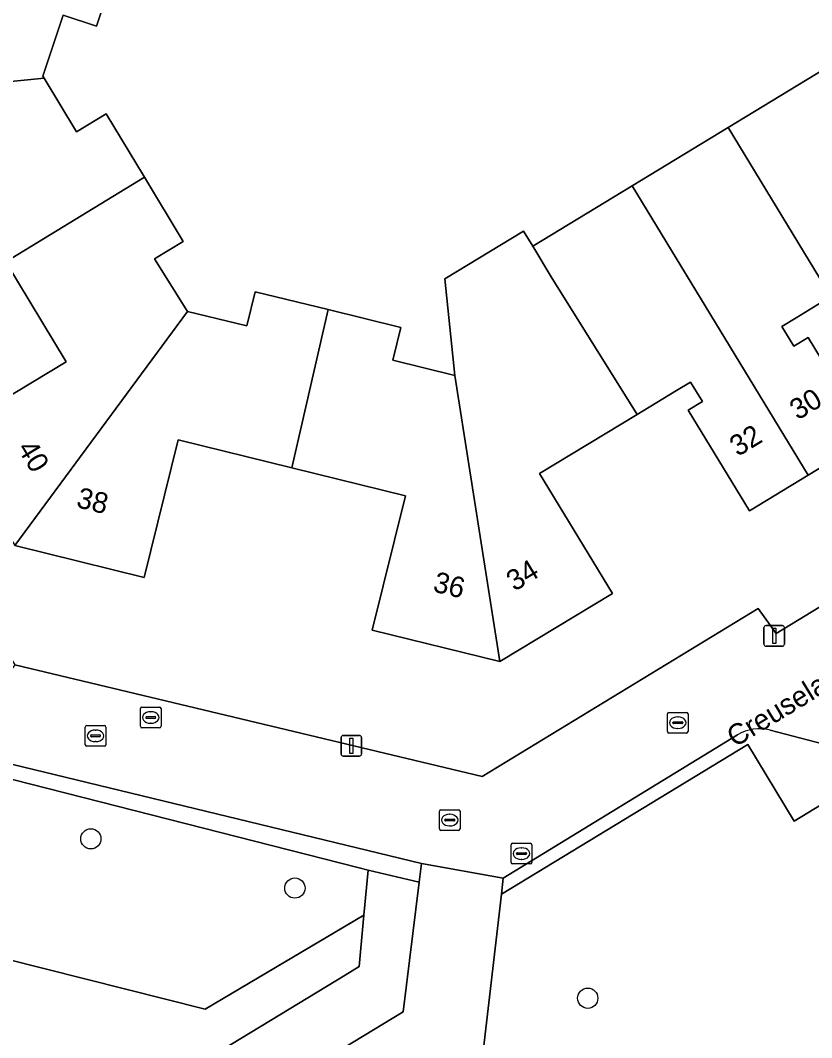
# Model space of a CAD drawing. Extents: x 157767 to 159172, y 387839 to 389425.
# Drawn here: x 158210.24 to 158248.51, y 388251.97 to 388301.19 of the extents above; entities that cross this region are included whole.
import ezdxf

# ---------------------------------------------------------------- set-up
doc = ezdxf.new("R2010")
doc.units = 0
for name, color, linetype in [('IMGEO_Berm_groen', 7, 'Continuous'), ('IMGEO_Boom', 7, 'Continuous'), ('IMGEO_Brandkraan', 7, 'Continuous'), ('IMGEO_Erf', 7, 'Continuous'), ('IMGEO_Fietspad_gesloten', 7, 'Continuous'), ('IMGEO_Groenvoorziening', 7, 'Continuous'), ('IMGEO_Kolk', 7, 'Continuous'), ('IMGEO_Lichtmast', 7, 'Continuous'), ('IMGEO_Muur', 7, 'Continuous'), ('IMGEO_Openbare_ruimte_label', 7, 'Continuous'), ('IMGEO_Pand', 7, 'Continuous'), ('IMGEO_Pand_nummerreeks', 7, 'Continuous'), ('IMGEO_Rijbaan_lokaal_open', 7, 'Continuous'), ('IMGEO_Rioolput', 7, 'Continuous'), ('IMGEO_Voetpad_open', 7, 'Continuous')]:
    doc.layers.add(name, color=color, linetype=linetype)

msp = doc.modelspace()

# ---------------------------------------------------------------- linework, layer by layer
at = {"layer": 'IMGEO_Berm_groen'}
msp.add_lwpolyline([(158271.906, 388265.997), (158284.109, 388273.656), (158293.929, 388279.825), (158292.328, 388282.456), (158283.833, 388284.506), (158247.662, 388262.433), (158245.424, 388266.158), (158233.501, 388258.911), (158232.551, 388250.756), (158231.308, 388250), (158218.642, 388242.296)], dxfattribs=at)
at = {"layer": 'IMGEO_Boom'}
for centre in [(158213.649, 388261.587), (158223.515, 388259.204), (158237.678, 388253.874)]:
    msp.add_circle(centre, 0.489, dxfattribs=at)
at = {"layer": 'IMGEO_Brandkraan'}
for p, q in [((158216.042, 388267.032), (158216.042, 388267.884)), ((158216.117, 388267.958), (158216.969, 388267.958)), ((158216.53, 388267.738), (158216.555, 388267.738)), ((158217.043, 388267.884), (158217.043, 388267.032)), ((158216.301, 388267.452), (158216.301, 388267.464)), ((158216.739, 388267.415), (158216.341, 388267.415)), ((158216.344, 388267.501), (158216.742, 388267.501)), ((158216.553, 388267.178), (158216.528, 388267.178)), ((158216.785, 388267.464), (158216.785, 388267.452)), ((158216.969, 388266.958), (158216.117, 388266.958))]:
    msp.add_line(p, q, dxfattribs=at)
for points in [[(158216.042, 388267.032), (158216.042, 388267.884)], [(158216.117, 388267.958), (158216.969, 388267.958)], [(158217.043, 388267.884), (158217.043, 388267.032)], [(158216.969, 388266.958), (158216.117, 388266.958)]]:
    msp.add_lwpolyline(points, dxfattribs=at)
for centre, radius, start, end in [((158216.119, 388267.882), 0.0765, 91.552, 178.448), ((158216.119, 388267.882), 0.0765, 91.552, 178.448), ((158216.967, 388267.882), 0.0765, 1.552, 88.448), ((158216.967, 388267.882), 0.0765, 1.552, 88.448), ((158216.341, 388267.461), 0.0403, 85.8775, 175.7526), ((158216.338, 388267.451), 0.0366, 178.938, 274.7102), ((158216.742, 388267.458), 0.043, 264.8664, 352.4533), ((158216.746, 388267.463), 0.0386, 1.7309, 96.639), ((158216.119, 388267.034), 0.0765, 181.552, 268.448), ((158216.119, 388267.034), 0.0765, 181.552, 268.448), ((158216.967, 388267.034), 0.0765, 271.552, 358.448), ((158216.967, 388267.034), 0.0765, 271.552, 358.448)]:
    msp.add_arc(centre, radius, start, end, dxfattribs=at)
for centre, major_axis, ratio, start_param, end_param in [((158216.529, 388267.458), (-0.387, 0.002), 0.722429, 4.712389, 7.853982), ((158216.554, 388267.458), (-0.39, 0.002), 0.717154, 1.570796, 4.712389)]:
    msp.add_ellipse(centre, major_axis=major_axis, ratio=ratio, start_param=start_param, end_param=end_param, dxfattribs=at)
at = {"layer": 'IMGEO_Erf'}
for points in [[(158207.176, 388335.906), (158193.823, 388296.623), (158193.889, 388296.514), (158195.326, 388294.145), (158209.967, 388270.003), (158232.576, 388264.595), (158245.92, 388272.734), (158246.797, 388271.528), (158258.673, 388278.755)], [(158215.015, 388304.181), (158213.923, 388300.905), (158212.312, 388301.442), (158211.328, 388298.493), (158211.388, 388298.394), (158212.958, 388295.791), (158214.392, 388296.656), (158216.235, 388293.601), (158218.111, 388290.491), (158216.726, 388289.655), (158218.323, 388287.105), (158221.183, 388286.399), (158221.593, 388288.059), (158225.118, 388287.189), (158228.636, 388286.32), (158228.246, 388284.74), (158231.253, 388283.998), (158230.769, 388288.676), (158234.575, 388290.987), (158235.014, 388290.26), (158239.829, 388293.184), (158244.472, 388296.002), (158249.114, 388298.821)], [(158206.695, 388281.193), (158212.453, 388284.667), (158209.534, 388289.505)], [(158249.439, 388287.82), (158247.754, 388286.797), (158247.071, 388286.382), (158247.651, 388285.428), (158248.333, 388285.842), (158251.292, 388280.971), (158248.334, 388279.175), (158245.499, 388277.454), (158242.54, 388282.327), (158243.225, 388282.743), (158242.65, 388283.689), (158241.966, 388283.273), (158240.073, 388282.124), (158235.352, 388279.257), (158238.87, 388273.463), (158233.425, 388270.159), (158227.258, 388271.682), (158228.863, 388278.178), (158223.365, 388279.536), (158217.865, 388280.894), (158216.219, 388274.228), (158209.965, 388275.772)]]:
    msp.add_lwpolyline(points, dxfattribs=at)
at = {"layer": 'IMGEO_Fietspad_gesloten'}
msp.add_lwpolyline([(158231.308, 388250), (158232.551, 388250.756), (158233.501, 388258.911), (158233.592, 388259.688), (158229.644, 388260.394), (158229.533, 388259.494), (158228.757, 388253.218), (158223.468, 388250), (158218.876, 388247.24), (158215.245, 388245.012)], dxfattribs=at)
at = {"layer": 'IMGEO_Groenvoorziening'}
for points in [[(158204.079, 388265.917), (158183.553, 388299.72), (158183.422, 388300.898), (158186.634, 388310.76), (158179.922, 388313.047), (158175.446, 388314.592), (158173.351, 388310.787), (158183.658, 388293.483), (158185.543, 388292.972), (158189.658, 388286.335), (158189.095, 388284.416), (158195.332, 388273.955), (158197.254, 388273.407), (158198.647, 388271.084), (158207.528, 388256.281), (158219.17, 388253.347), (158226.854, 388257.889), (158227.06, 388260.07), (158226.561, 388260.197)], [(158207.528, 388256.281), (158198.647, 388271.084), (158195.13, 388268.765), (158201.818, 388258.573), (158210.203, 388246.361), (158210.686, 388245.697), (158217.748, 388250), (158225.948, 388254.997), (158226.619, 388255.406), (158226.854, 388257.889), (158219.17, 388253.347)]]:
    msp.add_lwpolyline(points, close=True, dxfattribs=at)
at = {"layer": 'IMGEO_Kolk'}
for p, q in [((158241.53, 388266.778), (158241.53, 388267.63)), ((158241.605, 388267.704), (158242.457, 388267.704)), ((158242.531, 388267.63), (158242.531, 388266.778)), ((158241.789, 388267.198), (158241.789, 388267.21)), ((158242.227, 388267.161), (158241.829, 388267.161)), ((158241.832, 388267.247), (158242.23, 388267.247)), ((158242.018, 388267.484), (158242.043, 388267.484)), ((158242.273, 388267.21), (158242.273, 388267.198)), ((158213.375, 388266.142), (158213.375, 388266.994)), ((158213.45, 388267.068), (158214.302, 388267.068)), ((158213.863, 388266.848), (158213.888, 388266.848)), ((158214.376, 388266.994), (158214.376, 388266.142)), ((158242.457, 388266.704), (158241.605, 388266.704)), ((158242.041, 388266.924), (158242.016, 388266.924)), ((158213.634, 388266.562), (158213.634, 388266.574)), ((158214.072, 388266.525), (158213.674, 388266.525)), ((158213.677, 388266.611), (158214.075, 388266.611)), ((158213.886, 388266.288), (158213.861, 388266.288)), ((158214.118, 388266.574), (158214.118, 388266.562)), ((158214.302, 388266.068), (158213.45, 388266.068)), ((158230.501, 388262.067), (158230.501, 388262.919)), ((158230.576, 388262.993), (158231.428, 388262.993)), ((158230.989, 388262.773), (158231.014, 388262.773)), ((158231.502, 388262.919), (158231.502, 388262.067)), ((158230.76, 388262.487), (158230.76, 388262.499)), ((158231.198, 388262.45), (158230.8, 388262.45)), ((158230.803, 388262.536), (158231.201, 388262.536)), ((158231.012, 388262.213), (158230.987, 388262.213)), ((158231.244, 388262.499), (158231.244, 388262.487)), ((158231.428, 388261.993), (158230.576, 388261.993))]:
    msp.add_line(p, q, dxfattribs=at)
for points in [[(158241.53, 388266.778), (158241.53, 388267.63)], [(158241.605, 388267.704), (158242.457, 388267.704)], [(158242.531, 388267.63), (158242.531, 388266.778)], [(158213.375, 388266.142), (158213.375, 388266.994)], [(158213.45, 388267.068), (158214.302, 388267.068)], [(158214.376, 388266.994), (158214.376, 388266.142)], [(158242.457, 388266.704), (158241.605, 388266.704)], [(158214.302, 388266.068), (158213.45, 388266.068)], [(158230.501, 388262.067), (158230.501, 388262.919)], [(158230.576, 388262.993), (158231.428, 388262.993)], [(158231.502, 388262.919), (158231.502, 388262.067)], [(158231.428, 388261.993), (158230.576, 388261.993)]]:
    msp.add_lwpolyline(points, dxfattribs=at)
for centre, radius, start, end in [((158241.607, 388267.628), 0.0765, 91.552, 178.448), ((158241.607, 388267.628), 0.0765, 91.552, 178.448), ((158242.455, 388267.628), 0.0765, 1.552, 88.448), ((158242.455, 388267.628), 0.0765, 1.552, 88.448), ((158241.829, 388267.207), 0.0403, 85.8775, 175.7526), ((158241.826, 388267.197), 0.0366, 178.938, 274.7102), ((158242.23, 388267.204), 0.043, 264.8664, 352.4533), ((158242.234, 388267.209), 0.0386, 1.7309, 96.639), ((158213.452, 388266.992), 0.0765, 91.552, 178.448), ((158213.452, 388266.992), 0.0765, 91.552, 178.448), ((158214.3, 388266.992), 0.0765, 1.552, 88.448), ((158214.3, 388266.992), 0.0765, 1.552, 88.448), ((158241.607, 388266.78), 0.0765, 181.552, 268.448), ((158241.607, 388266.78), 0.0765, 181.552, 268.448), ((158242.455, 388266.78), 0.0765, 271.552, 358.448), ((158242.455, 388266.78), 0.0765, 271.552, 358.448), ((158213.452, 388266.144), 0.0765, 181.552, 268.448), ((158213.452, 388266.144), 0.0765, 181.552, 268.448), ((158213.674, 388266.571), 0.0403, 85.8775, 175.7526), ((158213.671, 388266.561), 0.0366, 178.938, 274.7102), ((158214.075, 388266.568), 0.043, 264.8664, 352.4533), ((158214.079, 388266.573), 0.0386, 1.7309, 96.639), ((158214.3, 388266.144), 0.0765, 271.552, 358.448), ((158214.3, 388266.144), 0.0765, 271.552, 358.448), ((158230.578, 388262.917), 0.0765, 91.552, 178.448), ((158230.578, 388262.917), 0.0765, 91.552, 178.448), ((158231.426, 388262.917), 0.0765, 1.552, 88.448), ((158231.426, 388262.917), 0.0765, 1.552, 88.448), ((158230.8, 388262.496), 0.0403, 85.8775, 175.7526), ((158230.797, 388262.486), 0.0366, 178.938, 274.7102), ((158231.201, 388262.493), 0.043, 264.8664, 352.4533), ((158231.205, 388262.498), 0.0386, 1.7309, 96.639), ((158230.578, 388262.069), 0.0765, 181.552, 268.448), ((158230.578, 388262.069), 0.0765, 181.552, 268.448), ((158231.426, 388262.069), 0.0765, 271.552, 358.448), ((158231.426, 388262.069), 0.0765, 271.552, 358.448)]:
    msp.add_arc(centre, radius, start, end, dxfattribs=at)
for centre, major_axis, ratio, start_param, end_param in [((158242.017, 388267.204), (-0.387, 0.002), 0.722429, 4.712389, 7.853982), ((158242.042, 388267.204), (-0.39, 0.002), 0.717154, 1.570796, 4.712389), ((158213.862, 388266.568), (-0.387, 0.002), 0.722429, 4.712389, 7.853982), ((158213.887, 388266.568), (-0.39, 0.002), 0.717154, 1.570796, 4.712389), ((158230.988, 388262.493), (-0.387, 0.002), 0.722429, 4.712389, 7.853982), ((158231.013, 388262.493), (-0.39, 0.002), 0.717154, 1.570796, 4.712389)]:
    msp.add_ellipse(centre, major_axis=major_axis, ratio=ratio, start_param=start_param, end_param=end_param, dxfattribs=at)
at = {"layer": 'IMGEO_Lichtmast'}
for p, q in [((158246.201, 388271.005), (158246.201, 388271.805)), ((158246.201, 388271.805), (158246.201, 388271.005)), ((158246.301, 388271.905), (158247.091, 388271.905)), ((158247.091, 388271.905), (158246.301, 388271.905)), ((158247.191, 388271.805), (158247.191, 388271.005)), ((158247.191, 388271.005), (158247.191, 388271.805)), ((158247.091, 388270.905), (158246.301, 388270.905)), ((158246.301, 388270.905), (158247.091, 388270.905)), ((158225.75, 388265.686), (158225.75, 388266.486)), ((158225.75, 388266.486), (158225.75, 388265.686)), ((158225.85, 388266.586), (158226.64, 388266.586)), ((158226.64, 388266.586), (158225.85, 388266.586)), ((158226.74, 388266.486), (158226.74, 388265.686)), ((158226.74, 388265.686), (158226.74, 388266.486)), ((158226.64, 388265.586), (158225.85, 388265.586)), ((158225.85, 388265.586), (158226.64, 388265.586))]:
    msp.add_line(p, q, dxfattribs=at)
for points in [[(158246.621, 388271.78), (158246.771, 388271.78), (158246.771, 388271.03), (158246.621, 388271.03), (158246.621, 388271.78)], [(158226.17, 388266.461), (158226.32, 388266.461), (158226.32, 388265.711), (158226.17, 388265.711), (158226.17, 388266.461)]]:
    msp.add_lwpolyline(points, dxfattribs=at)
for centre, start, end in [((158246.301, 388271.805), 90, 180), ((158246.301, 388271.805), 90, 180), ((158247.091, 388271.805), 0, 90), ((158247.091, 388271.805), 360, 90), ((158246.301, 388271.005), 180, 270), ((158246.301, 388271.005), 180, 270), ((158247.091, 388271.005), 270, 0), ((158247.091, 388271.005), 270, 0), ((158225.85, 388266.486), 90, 180), ((158225.85, 388266.486), 90, 180), ((158226.64, 388266.486), 0, 90), ((158226.64, 388266.486), 360, 90), ((158225.85, 388265.686), 180, 270), ((158225.85, 388265.686), 180, 270), ((158226.64, 388265.686), 270, 0), ((158226.64, 388265.686), 270, 0)]:
    msp.add_arc(centre, 0.1, start, end, dxfattribs=at)
at = {"layer": 'IMGEO_Muur'}
msp.add_lwpolyline([(158198.647, 388271.084), (158207.528, 388256.281), (158219.17, 388253.347), (158226.246, 388257.53)], dxfattribs=at)
at = {"layer": 'IMGEO_Pand'}
for points in [[(158215.015, 388304.181), (158207.479, 388306.778), (158205.746, 388301.581), (158199.379, 388303.704), (158197.134, 388296.971), (158211.388, 388298.394), (158211.328, 388298.493), (158212.312, 388301.442), (158213.923, 388300.905)], [(158249.114, 388298.821), (158244.472, 388296.002), (158249.439, 388287.82), (158251.169, 388288.87), (158251.853, 388289.285), (158252.411, 388288.368), (158251.726, 388287.952), (158254.685, 388283.079), (158257.597, 388284.847)], [(158216.235, 388293.601), (158214.392, 388296.656), (158212.958, 388295.791), (158211.388, 388298.394), (158197.134, 388296.971), (158200.824, 388290.854), (158206.613, 388294.346), (158209.534, 388289.505)], [(158248.334, 388279.175), (158251.292, 388280.971), (158248.333, 388285.842), (158247.651, 388285.428), (158247.071, 388286.382), (158247.754, 388286.797), (158249.439, 388287.82), (158244.472, 388296.002), (158239.829, 388293.184)], [(158216.235, 388293.601), (158209.534, 388289.505), (158212.453, 388284.667), (158206.695, 388281.193), (158209.965, 388275.772), (158218.323, 388287.105), (158216.726, 388289.655), (158218.111, 388290.491)], [(158248.334, 388279.175), (158239.829, 388293.184), (158235.014, 388290.26), (158235.908, 388288.78), (158240.073, 388282.124), (158241.966, 388283.273), (158242.65, 388283.689), (158243.225, 388282.743), (158242.54, 388282.327), (158245.499, 388277.454)], [(158240.073, 388282.124), (158235.908, 388288.78), (158235.014, 388290.26), (158234.575, 388290.987), (158230.769, 388288.676), (158231.253, 388283.998), (158233.425, 388270.159), (158238.87, 388273.463), (158235.352, 388279.257)], [(158225.118, 388287.189), (158221.593, 388288.059), (158221.183, 388286.399), (158218.323, 388287.105), (158209.965, 388275.772), (158216.219, 388274.228), (158217.865, 388280.894), (158223.365, 388279.536)], [(158225.118, 388287.189), (158223.365, 388279.536), (158228.863, 388278.178), (158227.258, 388271.682), (158233.425, 388270.159), (158231.253, 388283.998), (158228.246, 388284.74), (158228.636, 388286.32)]]:
    msp.add_lwpolyline(points, close=True, dxfattribs=at)
at = {"layer": 'IMGEO_Rijbaan_lokaal_open'}
for points in [[(158261.667, 388273.834), (158258.673, 388278.755), (158246.797, 388271.528), (158245.92, 388272.734), (158232.576, 388264.595), (158209.967, 388270.003), (158206.891, 388265.879), (158208.258, 388265.567), (158229.644, 388260.394), (158233.592, 388259.688), (158244.918, 388266.611)], [(158246.497, 388266.844), (158249.099, 388266.165), (158261.667, 388273.834)]]:
    msp.add_lwpolyline(points, dxfattribs=at)
msp.add_arc((158245.982, 388264.866), 2.044, 75.4153, 121.3729, dxfattribs=at)
at = {"layer": 'IMGEO_Rioolput'}
for p, q in [((158233.971, 388260.445), (158233.971, 388261.297)), ((158234.046, 388261.371), (158234.898, 388261.371)), ((158234.972, 388261.297), (158234.972, 388260.445)), ((158234.23, 388260.865), (158234.23, 388260.877)), ((158234.668, 388260.828), (158234.27, 388260.828)), ((158234.273, 388260.914), (158234.671, 388260.914)), ((158234.459, 388261.151), (158234.484, 388261.151)), ((158234.714, 388260.877), (158234.714, 388260.865)), ((158234.898, 388260.371), (158234.046, 388260.371)), ((158234.482, 388260.591), (158234.457, 388260.591))]:
    msp.add_line(p, q, dxfattribs=at)
for points in [[(158233.971, 388260.445), (158233.971, 388261.297)], [(158234.046, 388261.371), (158234.898, 388261.371)], [(158234.972, 388261.297), (158234.972, 388260.445)], [(158234.898, 388260.371), (158234.046, 388260.371)]]:
    msp.add_lwpolyline(points, dxfattribs=at)
for centre, radius, start, end in [((158234.048, 388261.295), 0.0765, 91.552, 178.448), ((158234.048, 388261.295), 0.0765, 91.552, 178.448), ((158234.896, 388261.295), 0.0765, 1.552, 88.448), ((158234.896, 388261.295), 0.0765, 1.552, 88.448), ((158234.27, 388260.874), 0.0403, 85.8775, 175.7526), ((158234.267, 388260.864), 0.0366, 178.938, 274.7102), ((158234.671, 388260.871), 0.043, 264.8664, 352.4533), ((158234.675, 388260.876), 0.0386, 1.7309, 96.639), ((158234.048, 388260.447), 0.0765, 181.552, 268.448), ((158234.048, 388260.447), 0.0765, 181.552, 268.448), ((158234.896, 388260.447), 0.0765, 271.552, 358.448), ((158234.896, 388260.447), 0.0765, 271.552, 358.448)]:
    msp.add_arc(centre, radius, start, end, dxfattribs=at)
for centre, major_axis, ratio, start_param, end_param in [((158234.458, 388260.871), (-0.387, 0.002), 0.722429, 4.712389, 7.853982), ((158234.483, 388260.871), (-0.39, 0.002), 0.717154, 1.570796, 4.712389)]:
    msp.add_ellipse(centre, major_axis=major_axis, ratio=ratio, start_param=start_param, end_param=end_param, dxfattribs=at)
at = {"layer": 'IMGEO_Voetpad_open'}
for points in [[(158187.395, 388310.197), (158186.634, 388310.76), (158183.422, 388300.898), (158183.553, 388299.72), (158204.079, 388265.917), (158226.561, 388260.197), (158227.06, 388260.07), (158229.533, 388259.494), (158229.644, 388260.394), (158208.258, 388265.567), (158206.891, 388265.879), (158205.034, 388266.328)], [(158244.918, 388266.611), (158233.592, 388259.688), (158233.501, 388258.911), (158245.424, 388266.158), (158247.662, 388262.433), (158283.833, 388284.506)], [(158251.112, 388265.641), (158249.099, 388266.165), (158246.497, 388266.844)], [(158228.757, 388253.218), (158229.533, 388259.494), (158227.06, 388260.07), (158226.854, 388257.889), (158226.619, 388255.406), (158225.948, 388254.997), (158217.748, 388250), (158210.686, 388245.697)], [(158215.245, 388245.012), (158218.876, 388247.24), (158223.468, 388250), (158228.757, 388253.218)]]:
    msp.add_lwpolyline(points, dxfattribs=at)
msp.add_arc((158245.982, 388264.866), 2.044, 75.4153, 121.3729, dxfattribs=at)

# ---------------------------------------------------------------- texts
at = {"layer": 'IMGEO_Openbare_ruimte_label'}
msp.add_text('Creuselaan', height=1, rotation=31.3861, dxfattribs=at).set_placement((158244.798, 388265.991))
at = {"layer": 'IMGEO_Pand_nummerreeks'}
for s, rotation, p in [('30', 31.2624, (158247.833, 388281.818)), ('32', 31.2624, (158244.931, 388280.056)), ('40', 301.1065, (158210.063, 388280.49)), ('38', 346.1299, (158212.898, 388277.644)), ('34', 31.2663, (158234.133, 388273.535)), ('36', 346.1103, (158230.145, 388273.565))]:
    msp.add_text(s, height=1, rotation=rotation, dxfattribs=at).set_placement(p)

doc.saveas('drawing.dxf')
